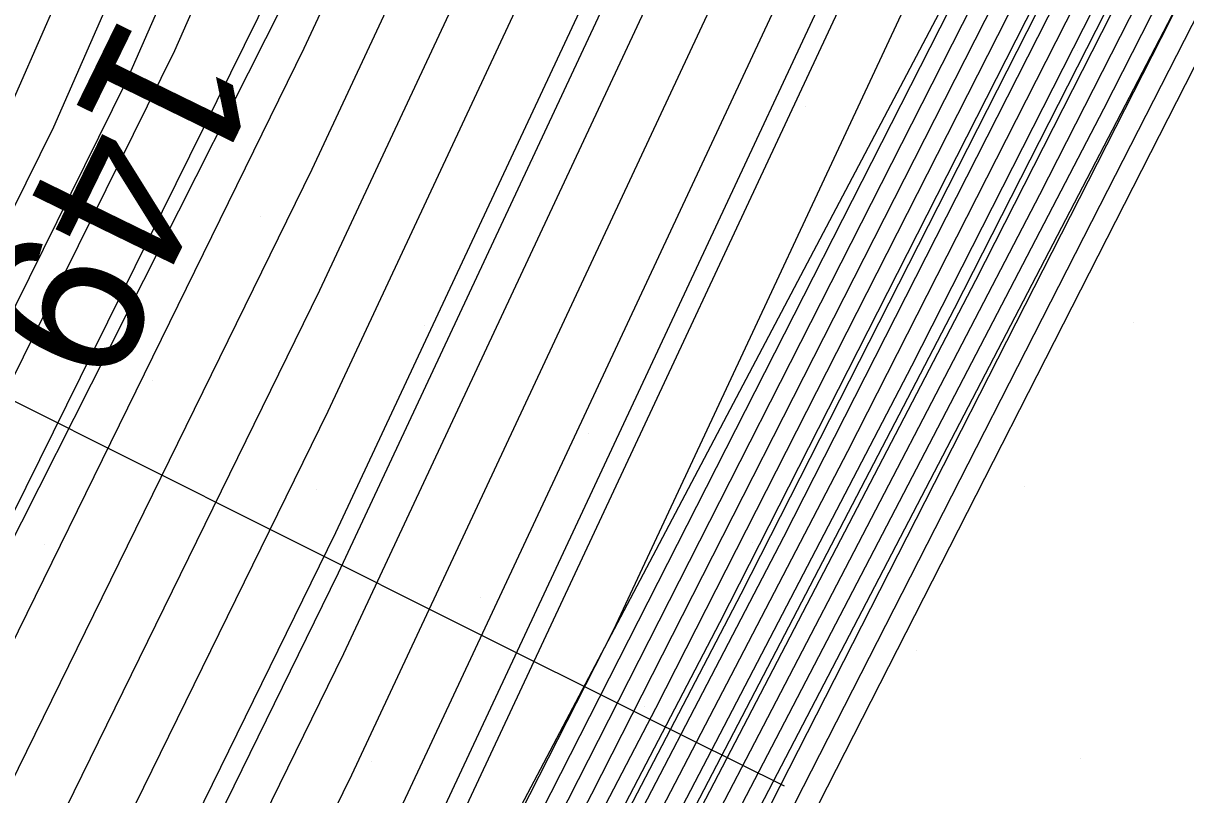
# Model space of a CAD drawing. Extents: x 2354170 to 2357230, y 866100 to 868290.
# Drawn here: x 2355814.54 to 2355829.33, y 867145.42 to 867155.24 of the extents above; entities that cross this region are included whole.
import ezdxf

# ---------------------------------------------------------------- set-up
doc = ezdxf.new("R2010")
doc.units = 0
for name, color, linetype in [('Default', 7, 'Continuous'), ('DTM Contours Major', 7, 'Continuous'), ('DTM Contours Minor', 7, 'Continuous'), ('Exist DTM Scan Elevation Point', 7, 'Continuous'), ('Exist Roads EOP', 7, 'Continuous'), ('Exist Structure Major Box Culvert or Tunnel Topo', 7, 'Continuous'), ('PH Exist DTM Breakline', 7, 'Continuous'), ('Scratch_Level_0', 7, 'Continuous'), ('Scratch_Level_4', 7, 'Continuous')]:
    doc.layers.add(name, color=color, linetype=linetype)

msp = doc.modelspace()

# ---------------------------------------------------------------- linework, layer by layer
at = {"layer": 'Default'}
for points in [[(2355806.137, 867130.508), (2355818.112, 867154.924), (2355818.886, 867156.579), (2355827.557, 867174.221), (2355828.97, 867174.978), (2355830.541, 867175.848), (2355835.457, 867180.364), (2355840.921, 867181.84), (2355849.981, 867182.431), (2355859.594, 867180.013), (2355859.981, 867179.886), (2355860.241, 867179.753), (2355869.982, 867175.476), (2355878.064, 867171.93), (2355879.982, 867171.064), (2355882.459, 867170.013), (2355887.515, 867167.546), (2355889.982, 867166.286), (2355893.985, 867164.016), (2355899.982, 867161.036), (2355900.713, 867160.743), (2355902.244, 867160.012)], [(2355802.376, 867115.951), (2355803.365, 867127.194), (2355804.369, 867128.084), (2355806.012, 867128.304), (2355807.635, 867131.814), (2355818.214, 867153.383), (2355820.227, 867157.689), (2355828.072, 867173.651), (2355830.663, 867175.04), (2355831.134, 867175.545), (2355831.63, 867175.972), (2355835.71, 867179.721), (2355839.795, 867180.824), (2355849.981, 867181.489), (2355855.849, 867180.013), (2355859.981, 867178.662), (2355860.534, 867178.379)], [(2355806.727, 867127.917), (2355809.133, 867133.12), (2355818.315, 867151.842), (2355821.568, 867158.798), (2355828.588, 867173.082), (2355830.907, 867174.325), (2355832.054, 867175.554), (2355833.261, 867176.595), (2355835.963, 867179.078), (2355838.669, 867179.808), (2355849.981, 867180.547), (2355852.104, 867180.013), (2355859.981, 867177.437), (2355865.259, 867174.735), (2355869.982, 867172.661), (2355876.02, 867170.013), (2355879.982, 867168.061), (2355885.39, 867165.421), (2355889.982, 867163.076), (2355891.937, 867161.968), (2355895.872, 867160.012), (2355898.547, 867158.578), (2355899.982, 867157.782), (2355904.24, 867155.754)], [(2355838.355, 867088.385), (2355834.973, 867090.012), (2355829.981, 867092.568), (2355824.198, 867095.795), (2355819.981, 867098.19), (2355817.626, 867100.012), (2355811.026, 867104.727), (2355810.534, 867104.888), (2355803.562, 867115.996), (2355803.619, 867116.543), (2355803.806, 867117.758), (2355804.602, 867126.852), (2355805.027, 867127.207), (2355807.442, 867127.53), (2355810.631, 867134.425), (2355818.417, 867150.301), (2355822.909, 867159.908), (2355829.104, 867172.512), (2355831.15, 867173.609), (2355832.974, 867175.563), (2355834.892, 867177.218), (2355836.216, 867178.435)], [(2355808.873, 867126.756), (2355813.626, 867137.037), (2355818.62, 867147.218), (2355825.591, 867162.127), (2355830.135, 867171.373), (2355831.636, 867172.178), (2355834.535, 867175.283), (2355834.707, 867175.445), (2355836.592, 867176.938), (2355846.147, 867177.648), (2355849.981, 867177.385), (2355854.408, 867175.586), (2355859.981, 867173.764), (2355867.308, 867170.013), (2355869.982, 867168.359), (2355873.463, 867166.531), (2355879.982, 867163.319), (2355882.204, 867162.235), (2355886.555, 867160.012), (2355889.982, 867158.208), (2355895.316, 867155.347), (2355899.982, 867152.76), (2355905.751, 867150.012)], [(2355809.588, 867126.368), (2355815.124, 867138.342), (2355818.721, 867145.677), (2355826.932, 867163.236), (2355830.651, 867170.804), (2355831.88, 867171.462), (2355834.252, 867174.004), (2355835.17, 867174.866), (2355836.719, 867176.093), (2355844.571, 867176.676), (2355849.981, 867176.305), (2355856.227, 867173.767), (2355859.981, 867172.539), (2355864.917, 867170.013), (2355869.982, 867166.88), (2355876.579, 867163.415), (2355879.982, 867161.739), (2355881.142, 867161.173), (2355883.414, 867160.012), (2355889.982, 867156.554), (2355894.24, 867154.27), (2355899.982, 867151.086), (2355902.236, 867150.012)], [(2355810.303, 867125.981), (2355816.622, 867139.648), (2355818.823, 867144.136), (2355828.273, 867164.345), (2355831.167, 867170.234), (2355832.123, 867170.747), (2355833.969, 867172.724), (2355835.633, 867174.286), (2355836.846, 867175.247), (2355842.995, 867175.704), (2355849.981, 867175.225), (2355858.046, 867171.948), (2355859.981, 867171.315), (2355862.525, 867170.013), (2355869.982, 867165.401), (2355879.694, 867160.3), (2355879.982, 867160.158), (2355880.08, 867160.111), (2355880.272, 867160.012), (2355889.982, 867154.899), (2355893.163, 867153.193), (2355898.899, 867150.012), (2355899.982, 867149.43), (2355906.426, 867146.456)], [(2355811.304, 867126.399), (2355818.895, 867141.319), (2355818.983, 867141.507), (2355819.074, 867141.683), (2355819.15, 867141.824), (2355819.328, 867142.168), (2355822.053, 867147.526), (2355830.955, 867166.564), (2355832.198, 867169.095), (2355832.609, 867169.316), (2355833.403, 867170.165), (2355836.559, 867173.128), (2355837.1, 867173.556), (2355839.844, 867173.76), (2355849.981, 867173.065), (2355857.493, 867170.013), (2355859.981, 867168.819), (2355863.612, 867166.382), (2355869.982, 867162.442)], [(2355811.747, 867126.767), (2355818.686, 867140.406), (2355818.983, 867141.037), (2355819.287, 867141.629), (2355819.543, 867142.103), (2355820.143, 867143.257), (2355829.299, 867161.264), (2355832.295, 867167.674), (2355832.714, 867168.526), (2355832.853, 867168.6), (2355833.12, 867168.886), (2355837.022, 867172.548), (2355837.227, 867172.711), (2355838.268, 867172.788), (2355849.981, 867171.985), (2355854.836, 867170.013), (2355859.981, 867167.545), (2355867.489, 867162.505)], [(2355811.443, 867112.916), (2355808.244, 867118.013), (2355808.626, 867121.657), (2355808.794, 867122.129), (2355811.03, 867124.799), (2355811.015, 867124.915), (2355811.267, 867125.477), (2355812.19, 867127.134), (2355818.478, 867139.492), (2355818.983, 867140.568), (2355819.501, 867141.575), (2355819.935, 867142.382), (2355820.958, 867144.346), (2355832.796, 867167.63), (2355832.954, 867167.946), (2355833.052, 867168.152), (2355833.274, 867168.093), (2355837.179, 867171.744), (2355837.427, 867171.888), (2355841.36, 867171.496), (2355849.981, 867170.905), (2355852.178, 867170.013), (2355859.981, 867166.271), (2355866.793, 867161.698)], [(2355812.633, 867127.501), (2355818.269, 867138.579), (2355818.983, 867140.098), (2355819.714, 867141.521), (2355820.328, 867142.66), (2355821.773, 867145.435), (2355832.43, 867166.397), (2355832.911, 867167.356), (2355833.206, 867167.979), (2355833.879, 867167.801), (2355836.856, 867170.585), (2355837.74, 867171.101), (2355849.389, 867169.94), (2355849.812, 867169.847), (2355849.827, 867169.811), (2355849.843, 867169.777), (2355850.406, 867169.588), (2355859.981, 867164.996), (2355867.405, 867160.012)], [(2355813.076, 867127.868), (2355818.061, 867137.665), (2355818.982, 867139.628), (2355819.928, 867141.467), (2355820.721, 867142.939), (2355822.587, 867146.525), (2355832.065, 867165.165), (2355832.867, 867166.765), (2355833.361, 867167.806), (2355834.484, 867167.509), (2355836.534, 867169.426), (2355838.053, 867170.313), (2355845.973, 867169.524), (2355848.839, 867168.89), (2355848.938, 867168.651), (2355849.043, 867168.419), (2355852.854, 867167.139), (2355859.981, 867163.722), (2355865.507, 867160.012), (2355869.982, 867156.724)], [(2355813.519, 867128.236), (2355817.852, 867136.752), (2355818.982, 867139.158), (2355820.141, 867141.413), (2355821.114, 867143.218), (2355823.402, 867147.614), (2355831.699, 867163.932), (2355832.823, 867166.175), (2355833.515, 867167.633), (2355835.088, 867167.218), (2355836.211, 867168.267), (2355838.367, 867169.526), (2355842.557, 867169.108), (2355847.866, 867167.934), (2355848.049, 867167.49), (2355848.244, 867167.061), (2355855.303, 867164.691), (2355859.981, 867162.447), (2355863.609, 867160.012), (2355869.982, 867155.329), (2355870.811, 867154.846)], [(2355813.963, 867128.603), (2355817.644, 867135.838), (2355818.982, 867138.688), (2355820.355, 867141.359), (2355821.507, 867143.497), (2355824.217, 867148.703), (2355831.333, 867162.7), (2355832.78, 867165.584), (2355833.669, 867167.461), (2355835.693, 867166.926), (2355835.888, 867167.108), (2355838.68, 867168.738), (2355839.142, 867168.692), (2355846.892, 867166.978), (2355847.16, 867166.33), (2355847.445, 867165.703), (2355857.751, 867162.243), (2355859.981, 867161.173), (2355861.71, 867160.012), (2355869.982, 867153.934)], [(2355814.406, 867128.97), (2355817.435, 867134.925), (2355818.982, 867138.218), (2355820.568, 867141.305), (2355821.9, 867143.775), (2355825.032, 867149.792), (2355830.968, 867161.467), (2355832.736, 867164.994), (2355833.824, 867167.288), (2355835.607, 867166.817), (2355836.13, 867166.537), (2355838.556, 867167.977), (2355839.05, 867167.541), (2355845.919, 867166.022), (2355846.27, 867165.169), (2355846.646, 867164.345), (2355859.679, 867159.969), (2355859.693, 867159.937), (2355859.786, 867159.834), (2355859.786, 867159.834), (2355859.87, 867159.781), (2355859.959, 867159.724), (2355860.451, 867159.543), (2355869.982, 867152.539)], [(2355814.849, 867129.338), (2355817.227, 867134.011), (2355818.982, 867137.748), (2355820.782, 867141.25), (2355822.293, 867144.054), (2355825.846, 867150.881), (2355830.602, 867160.235), (2355832.692, 867164.404), (2355833.978, 867167.115), (2355835.336, 867166.756), (2355836.522, 867166.123), (2355838.37, 867167.22), (2355839.428, 867166.286), (2355844.946, 867165.065), (2355845.381, 867164.009), (2355845.846, 867162.987), (2355856.286, 867159.482), (2355856.462, 867159.091), (2355857.594, 867157.831), (2355857.597, 867157.83), (2355858.619, 867157.191), (2355859.705, 867156.491), (2355865.714, 867154.28), (2355869.982, 867151.143)], [(2355815.292, 867129.705), (2355817.018, 867133.098), (2355818.982, 867137.279), (2355820.995, 867141.196), (2355822.686, 867144.333), (2355826.661, 867151.971), (2355830.236, 867159.002), (2355832.649, 867163.813), (2355834.132, 867166.943), (2355835.066, 867166.696), (2355836.914, 867165.709), (2355838.184, 867166.463), (2355839.806, 867165.031), (2355843.972, 867164.109), (2355844.492, 867162.848), (2355845.047, 867161.629), (2355852.892, 867158.995), (2355853.23, 867158.245), (2355855.402, 867155.828), (2355855.407, 867155.826), (2355857.368, 867154.6), (2355859.452, 867153.258), (2355869.312, 867149.629)], [(2355815.735, 867130.072), (2355816.81, 867132.184), (2355818.982, 867136.809), (2355821.209, 867141.142), (2355823.079, 867144.611), (2355827.476, 867153.06), (2355829.871, 867157.77), (2355832.605, 867163.223), (2355834.287, 867166.77), (2355834.795, 867166.635), (2355837.306, 867165.295), (2355837.998, 867165.705), (2355840.184, 867163.775), (2355842.999, 867163.153), (2355843.603, 867161.687), (2355844.248, 867160.27), (2355849.499, 867158.507), (2355849.999, 867157.398), (2355853.21, 867153.825), (2355853.217, 867153.822), (2355856.117, 867152.01), (2355859.198, 867150.025), (2355865.776, 867147.605)], [(2355816.601, 867131.271), (2355818.981, 867136.339), (2355821.422, 867141.088), (2355823.472, 867144.89), (2355828.291, 867154.149), (2355829.505, 867156.537), (2355832.561, 867162.633), (2355834.441, 867166.597), (2355834.525, 867166.575), (2355837.698, 867164.88), (2355837.812, 867164.948), (2355840.562, 867162.52), (2355842.025, 867162.197), (2355842.714, 867160.527), (2355843.449, 867158.912), (2355846.106, 867158.02), (2355846.768, 867156.552), (2355851.018, 867151.823), (2355851.028, 867151.818), (2355854.866, 867149.42), (2355858.945, 867146.793), (2355862.24, 867145.58), (2355865.564, 867143.171), (2355869.418, 867140.265)], [(2355829.105, 867155.238), (2355829.139, 867155.305), (2355829.358, 867155.741), (2355832.914, 867162.662), (2355833.897, 867164.641), (2355834.459, 867165.111), (2355835.415, 867164.601), (2355840.672, 867161.502), (2355840.94, 867161.265), (2355841.052, 867161.24), (2355841.825, 867159.366), (2355842.649, 867157.554), (2355842.713, 867157.533), (2355843.536, 867155.706)], [(2355839.144, 867089.175), (2355837.404, 867090.012), (2355829.981, 867093.813), (2355821.381, 867098.612), (2355819.981, 867099.407), (2355819.199, 867100.012), (2355811.241, 867105.697), (2355810.647, 867105.891), (2355804.147, 867116.248), (2355804.253, 867117.261), (2355804.599, 867119.508), (2355805.163, 867125.952), (2355806.289, 867126.893), (2355808.158, 867127.143), (2355812.128, 867135.731), (2355818.518, 867148.76), (2355824.25, 867161.017), (2355826.028, 867164.636)], [(2355849.245, 867089.275), (2355847.708, 867090.012), (2355839.981, 867094.124), (2355832.477, 867097.516), (2355829.981, 867098.794), (2355827.799, 867100.012), (2355821.576, 867103.831), (2355819.606, 867104.578), (2355818.617, 867104.923), (2355812.101, 867109.579), (2355811.102, 867109.906), (2355806.489, 867117.257), (2355806.79, 867120.132), (2355807.23, 867122.996), (2355808.28, 867124.237), (2355810.657, 867125.643), (2355810.711, 867125.764), (2355810.861, 867126.032), (2355814.806, 867133.787), (2355818.12, 867140.954), (2355818.925, 867142.595), (2355826.875, 867159.598)], [(2355799.503, 867126.317), (2355801.572, 867128.151), (2355802.478, 867130.015), (2355814.003, 867153.339), (2355815.699, 867157.202)], [(2355800.147, 867126.463), (2355802.325, 867128.394), (2355803, 867129.784), (2355814.928, 867153.921), (2355816.236, 867156.901)], [(2355799.961, 867117.174), (2355800.791, 867126.609), (2355803.078, 867128.637), (2355803.523, 867129.552), (2355815.852, 867154.503), (2355816.773, 867156.601)], [(2355828.504, 867088.534), (2355825.811, 867090.012), (2355819.981, 867093.323), (2355811.333, 867100.012), (2355810.166, 867100.845), (2355810.079, 867100.874), (2355808.323, 867103.671), (2355802.231, 867112.217), (2355801.091, 867115.082), (2355801.168, 867116.563), (2355802.078, 867126.902), (2355804.523, 867129.07), (2355804.582, 867129.078), (2355804.639, 867129.203), (2355806.748, 867133.501), (2355817.701, 867155.668), (2355817.847, 867156)], [(2355815.271, 867127.335), (2355817.593, 867132.913), (2355818.981, 867135.869), (2355821.636, 867141.034), (2355823.865, 867145.169), (2355829.105, 867155.238)]]:
    msp.add_lwpolyline(points, dxfattribs=at)
at = {"layer": 'DTM Contours Major'}
for points in [[(2355802.376, 867115.951), (2355803.365, 867127.194), (2355804.369, 867128.084), (2355806.012, 867128.304), (2355807.635, 867131.814), (2355818.214, 867153.383), (2355820.227, 867157.689), (2355828.072, 867173.651), (2355830.663, 867175.04), (2355831.134, 867175.545), (2355831.63, 867175.972), (2355835.71, 867179.721), (2355839.795, 867180.824), (2355849.981, 867181.489), (2355855.849, 867180.013), (2355859.981, 867178.662), (2355860.534, 867178.379)], [(2355815.144, 867129.583), (2355817.088, 867133.402), (2355818.982, 867137.435), (2355820.924, 867141.214), (2355822.555, 867144.24), (2355826.39, 867151.608), (2355830.358, 867159.413), (2355832.663, 867164.01), (2355834.081, 867167), (2355835.156, 867166.716), (2355836.783, 867165.847), (2355838.246, 867166.715), (2355839.68, 867165.449), (2355844.297, 867164.428), (2355844.789, 867163.235), (2355845.314, 867162.081), (2355854.023, 867159.157), (2355854.308, 867158.527), (2355856.133, 867156.496), (2355856.137, 867156.494), (2355857.785, 867155.464), (2355859.536, 867154.336), (2355869.223, 867150.771)]]:
    msp.add_lwpolyline(points, dxfattribs=at)
at = {"layer": 'DTM Contours Minor'}
for points in [[(2355808.396, 867127.014), (2355812.628, 867136.166), (2355818.552, 867148.246), (2355824.697, 867161.387), (2355829.792, 867171.753), (2355831.474, 867172.655), (2355834.2, 867175.575), (2355835.603, 867176.785), (2355836.507, 867177.502), (2355847.197, 867178.296), (2355849.981, 867178.105), (2355853.195, 867176.799), (2355859.981, 867174.58), (2355868.903, 867170.013), (2355869.982, 867169.345), (2355871.387, 867168.608), (2355879.982, 867164.373), (2355882.912, 867162.943), (2355888.65, 867160.012), (2355889.982, 867159.311), (2355896.034, 867156.065), (2355899.982, 867153.876), (2355908.094, 867150.012)], [(2355812.391, 867129.208), (2355817.621, 867140.518), (2355818.891, 867143.108), (2355829.167, 867165.085), (2355831.511, 867169.855), (2355832.285, 867170.27), (2355833.78, 867171.871), (2355835.942, 867173.9), (2355836.931, 867174.684), (2355841.945, 867175.056), (2355849.981, 867174.505), (2355859.259, 867170.735), (2355859.981, 867170.499), (2355860.931, 867170.013), (2355869.982, 867164.415), (2355878.364, 867160.012), (2355879.982, 867159.134), (2355881.989, 867158.005), (2355889.982, 867153.796), (2355892.445, 867152.475), (2355896.886, 867150.012), (2355899.982, 867148.349), (2355905.686, 867145.716)], [(2355812.19, 867127.134), (2355818.478, 867139.492), (2355818.983, 867140.568), (2355819.501, 867141.575), (2355819.935, 867142.382), (2355820.958, 867144.346), (2355832.796, 867167.63), (2355832.954, 867167.946), (2355833.052, 867168.152), (2355833.274, 867168.093), (2355837.179, 867171.744), (2355837.427, 867171.888), (2355841.36, 867171.496), (2355849.981, 867170.905), (2355852.178, 867170.013), (2355859.981, 867166.271), (2355869.303, 867160.012)], [(2355813.667, 867128.358), (2355817.783, 867136.447), (2355818.982, 867139.001), (2355820.212, 867141.395), (2355821.245, 867143.311), (2355823.674, 867147.977), (2355831.577, 867163.521), (2355832.809, 867165.978), (2355833.567, 867167.576), (2355835.29, 867167.12), (2355836.103, 867167.88), (2355838.471, 867169.263), (2355841.419, 867168.97), (2355847.541, 867167.615), (2355847.752, 867167.103), (2355847.978, 867166.608), (2355856.119, 867163.875), (2355859.981, 867162.023), (2355862.976, 867160.012), (2355869.982, 867154.864)], [(2355829.105, 867155.238), (2355829.139, 867155.305), (2355829.358, 867155.741), (2355832.914, 867162.662), (2355833.897, 867164.641), (2355834.459, 867165.111), (2355835.415, 867164.601), (2355840.672, 867161.502), (2355840.94, 867161.265), (2355841.052, 867161.24), (2355841.825, 867159.366), (2355842.649, 867157.554), (2355842.713, 867157.533), (2355843.536, 867155.706)], [(2355806.084, 867104.742), (2355801.928, 867110.572), (2355800.25, 867114.791), (2355800.363, 867116.97), (2355801.22, 867126.707), (2355803.58, 867128.8), (2355803.871, 867129.398), (2355816.469, 867154.892), (2355817.131, 867156.4)], [(2355815.271, 867127.335), (2355817.593, 867132.913), (2355818.981, 867135.869), (2355821.636, 867141.034), (2355823.865, 867145.169), (2355829.105, 867155.238)]]:
    msp.add_lwpolyline(points, dxfattribs=at)
at = {"layer": 'Exist DTM Scan Elevation Point'}
for p, q in [((2355828.663, 867151.426), (2355828.663, 867151.426)), ((2355827.283, 867149.341), (2355827.283, 867149.341)), ((2355825.904, 867147.256), (2355825.904, 867147.256)), ((2355827.989, 867145.877), (2355827.989, 867145.877))]:
    msp.add_line(p, q, dxfattribs=at)
at = {"layer": 'Exist Roads EOP'}
msp.add_line((2355814.724, 867125.805), (2355834.454, 867164.521), dxfattribs=at)
at = {"layer": 'Exist Structure Major Box Culvert or Tunnel Topo'}
msp.add_lwpolyline([(2355814.608, 867126.201), (2355817.335, 867131.546), (2355820.062, 867136.89), (2355822.789, 867142.234), (2355825.516, 867147.579), (2355828.242, 867152.923), (2355830.969, 867158.266), (2355833.696, 867163.611), (2355834.125, 867164.451)], dxfattribs=at)
at = {"layer": 'PH Exist DTM Breakline'}
for points in [[(2355818.243, 867121.169), (2355814.419, 867120.04), (2355812.215, 867119.724), (2355808.295, 867121.836), (2355806.527, 867123.763), (2355804.262, 867127.398), (2355804.529, 867129.106), (2355827.395, 867174.399), (2355830.494, 867175.539), (2355834.6, 867175.579), (2355837.305, 867172.194), (2355838.719, 867168.641), (2355837.775, 867164.799)], [(2355835.82, 867166.864), (2355832.976, 867168.237), (2355810.604, 867125.819), (2355810.87, 867124.938), (2355811.962, 867123.99), (2355813.097, 867123.118), (2355814.574, 867122.383), (2355815.66, 867122.601), (2355816.073, 867123.098), (2355814.576, 867123.71)], [(2355837.775, 867164.799), (2355834.472, 867166.563), (2355832.535, 867162.278), (2355829.129, 867155.27), (2355824.053, 867145.303), (2355818.981, 867135.666), (2355816.466, 867130.678)]]:
    msp.add_lwpolyline(points, dxfattribs=at)
at = {"layer": 'Scratch_Level_0'}
for p, q in [((2355827.957, 867154.89), (2355827.957, 867154.89)), ((2355818.943, 867154.859), (2355818.943, 867154.859)), ((2355815.479, 867154.153), (2355815.479, 867154.153)), ((2355824.493, 867154.185), (2355824.493, 867154.185)), ((2355821.028, 867153.479), (2355821.028, 867153.479)), ((2355817.564, 867152.774), (2355817.564, 867152.774)), ((2355826.578, 867152.805), (2355826.578, 867152.805)), ((2355823.113, 867152.1), (2355823.113, 867152.1)), ((2355819.649, 867151.394), (2355819.649, 867151.394)), ((2355816.184, 867150.689), (2355816.184, 867150.689)), ((2355825.198, 867150.72), (2355825.198, 867150.72)), ((2355821.734, 867150.015), (2355821.734, 867150.015)), ((2355818.269, 867149.309), (2355818.269, 867149.309)), ((2355814.805, 867148.604), (2355814.805, 867148.604)), ((2355823.819, 867148.635), (2355823.819, 867148.635)), ((2355820.354, 867147.93), (2355820.354, 867147.93)), ((2355816.89, 867147.224), (2355816.89, 867147.224)), ((2355822.439, 867146.55), (2355822.439, 867146.55)), ((2355818.975, 867145.845), (2355818.975, 867145.845))]:
    msp.add_line(p, q, dxfattribs=at)
at = {"layer": 'Scratch_Level_4'}
msp.add_lwpolyline([(2355800.076, 867157.596), (2355802.315, 867156.483), (2355804.553, 867155.37), (2355806.79, 867154.254), (2355809.026, 867153.137), (2355811.261, 867152.017), (2355813.496, 867150.897), (2355815.731, 867149.777), (2355817.966, 867148.657), (2355820.201, 867147.538), (2355822.438, 867146.423), (2355824.224, 867145.534)], dxfattribs=at)

# ---------------------------------------------------------------- texts
at = {"layer": 'Default'}
msp.add_text('149', height=2, rotation=243.9639, dxfattribs=at).set_placement((2355815.815, 867155.419))

doc.saveas('drawing.dxf')
